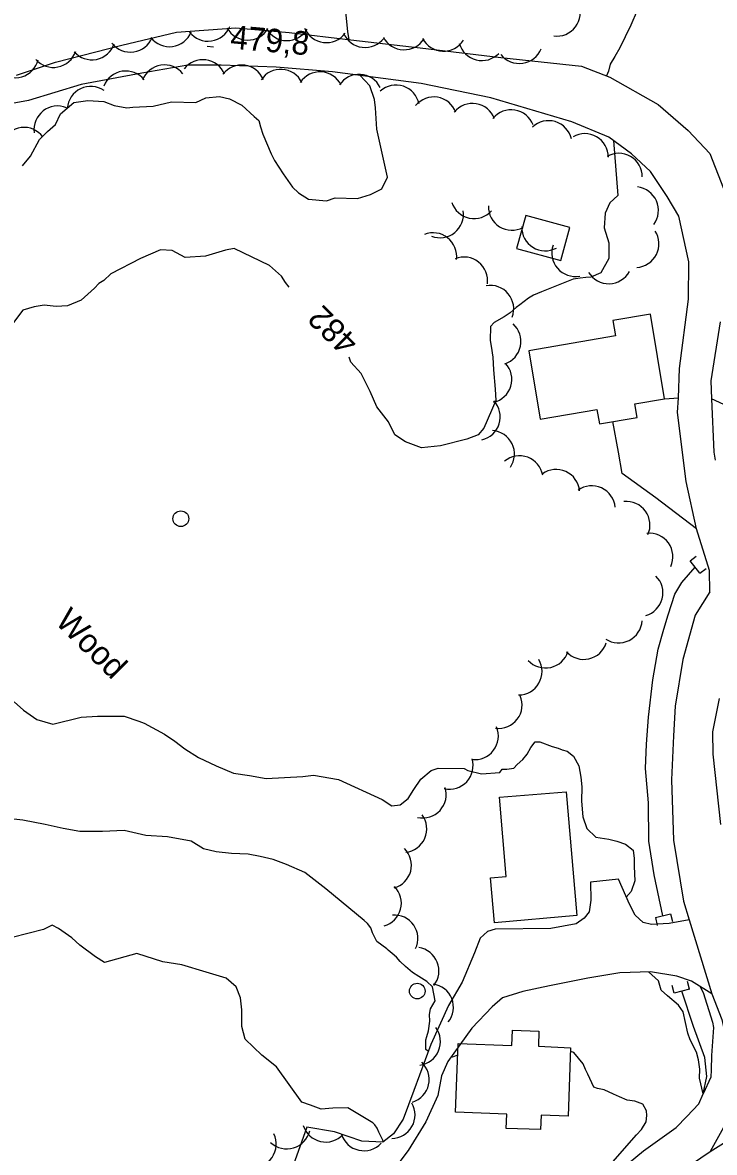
# Model space of a CAD drawing. Extents: x 642515 to 647219, y 6080136 to 6084356.
# Drawn here: x 643457.3 to 643545.5, y 6082088.1 to 6082232 of the extents above; entities that cross this region are included whole.
import ezdxf

# ---------------------------------------------------------------- set-up
doc = ezdxf.new("R2010")
doc.units = 0
for name, color, linetype in [('Level 1', 7, 'Continuous'), ('Level 19', 7, 'Continuous'), ('Level 2', 7, 'Continuous'), ('Level 21', 7, 'Continuous'), ('Level 26', 7, 'Continuous'), ('Level 3', 7, 'Continuous'), ('Level 31', 7, 'Continuous'), ('Level 36', 7, 'Continuous'), ('Level 4', 7, 'Continuous'), ('Level 44', 7, 'Continuous')]:
    doc.layers.add(name, color=color, linetype=linetype)

msp = doc.modelspace()

# ---------------------------------------------------------------- linework, layer by layer
at = {"layer": 'Level 1'}
for points in [[(643498.9, 6082229.87), (643498.75, 6082230.92), (643497.72, 6082241.02)], [(643457.28, 6082213.8), (643458.31, 6082215.02), (643459.46, 6082217.14), (643460.45, 6082218.16), (643461.5, 6082219.06), (643462.12, 6082220.42), (643463.82, 6082221.88), (643465.59, 6082222.13), (643467.63, 6082222), (643468.95, 6082221.5), (643470.59, 6082221.19), (643471.36, 6082221.27), (643473.95, 6082221.4), (643476.27, 6082221.93), (643479.36, 6082221.85), (643480.63, 6082222.48), (643482.4, 6082222.65), (643483.67, 6082222.35), (643485.22, 6082221.51), (643486.8, 6082220.1), (643487.39, 6082219.57), (643487.6, 6082218.77), (643487.89, 6082217.82), (643488.96, 6082215.34), (643489.41, 6082214.48), (643490.48, 6082212.77), (643491.7, 6082211.06), (643492.47, 6082210.37), (643493.73, 6082209.55), (643496.01, 6082209.35), (643497.13, 6082209.73), (643499.97, 6082209.64), (643501.65, 6082210.13), (643503.07, 6082210.85), (643503.8, 6082212.34), (643502.42, 6082218.46), (643502.27, 6082221.2), (643502.14, 6082222.24), (643501.56, 6082223.98), (643500.27, 6082225.33)]]:
    msp.add_lwpolyline(points, dxfattribs=at)
at = {"layer": 'Level 19'}
for points in [[(643539.11, 6082184.1), (643540.86, 6082184.22)], [(643549.08, 6082182.13), (643546.65, 6082183.38), (643545.1, 6082184.08)], [(643543.17, 6082167.54), (643537.99, 6082171.49), (643533.71, 6082174.56), (643533.23, 6082177.29), (643532.52, 6082181.19)], [(643542.24, 6082117.7), (643539.67, 6082117.24), (643537.45, 6082117.09), (643536.38, 6082117.36), (643535.35, 6082118.27), (643535.35, 6082118.27), (643534.62, 6082119.69), (643533.23, 6082122.86), (643529.68, 6082122.51), (643529.69, 6082120.21), (643529.49, 6082118.7), (643528.85, 6082117.9), (643527.84, 6082117.19), (643524.59, 6082116.58), (643517.5, 6082116.5), (643516.55, 6082116.2), (643515.62, 6082115.35), (643514.88, 6082113.49), (643513.29, 6082109.73), (643511.56, 6082106.77), (643509.33, 6082101.8), (643507.16, 6082095.95), (643505.8, 6082092.29), (643504.57, 6082090.41), (643503.18, 6082089.37), (643500.51, 6082089.47), (643497.04, 6082090.66), (643493.5, 6082091.25), (643491.76, 6082086.4)], [(643545.11, 6082108.27), (643542.55, 6082109.88), (643540.65, 6082110.51), (643537.29, 6082111.06), (643533.41, 6082110.94), (643529.31, 6082110.24), (643524.46, 6082109.3), (643521.02, 6082108.56), (643518.44, 6082107.74), (643517.13, 6082106.62), (643514.53, 6082103.89), (643511.5, 6082099.65), (643510.67, 6082097.79), (643510.21, 6082095.3), (643508.66, 6082091.95), (643506.45, 6082088.28), (643503.78, 6082084.8)]]:
    msp.add_lwpolyline(points, dxfattribs=at)
at = {"layer": 'Level 2'}
for points in [[(643539.59, 6082236.15), (643538.07, 6082235.83), (643537.44, 6082235.47), (643536.29, 6082234.36), (643535.6, 6082233.6), (643534.81, 6082231.71), (643534.08, 6082230.23), (643533.42, 6082228.83), (643532.75, 6082227.74), (643532.16, 6082226.75), (643531.96, 6082225.85), (643531.7, 6082225.26)], [(643532.61, 6082217.01), (643533.13, 6082210), (643532.13, 6082209.06), (643531.55, 6082207.74), (643531.4, 6082205.89), (643531.99, 6082203.99), (643532.02, 6082201.98), (643530.98, 6082200.16), (643529.71, 6082199.61), (643529.07, 6082199.58), (643528.35, 6082199.46), (643527.46, 6082199.33), (643525.56, 6082198.59), (643523.42, 6082197.75), (643522.39, 6082197.3), (643521.76, 6082196.94), (643520.67, 6082196.08), (643520.21, 6082195.74), (643519.43, 6082195.05), (643518.65, 6082194.53), (643517.39, 6082193.82), (643516.94, 6082193.32), (643516.87, 6082191.55), (643516.99, 6082190.83), (643517.23, 6082189.39), (643517.31, 6082187.79), (643517.52, 6082185.31), (643517.6, 6082183.87), (643516.09, 6082180.34), (643515.33, 6082179.5), (643513.9, 6082178.94), (643510.54, 6082178.12), (643508.13, 6082177.83), (643506.07, 6082178.61), (643504.72, 6082179.5), (643503.91, 6082181.15), (643502.43, 6082183.08), (643501.59, 6082185.04), (643500.42, 6082187.31), (643499.13, 6082188.77), (643498.91, 6082189.4)], [(643491.27, 6082198.35), (643490.81, 6082198.94), (643490.28, 6082199.71), (643488.75, 6082201.08), (643484.26, 6082203.25), (643483.14, 6082203.03), (643480.59, 6082202.26), (643478, 6082202.12), (643476.34, 6082203), (643474.87, 6082203.08), (643472.34, 6082201.99), (643468.56, 6082200.02), (643467.64, 6082199.17), (643467.01, 6082198.81), (643466.47, 6082198.22), (643464.77, 6082196.69), (643463.03, 6082195.95), (643461.58, 6082195.88), (643460.03, 6082196.04), (643458.75, 6082195.81), (643457.31, 6082195.41), (643455.88, 6082193.49)], [(643456.23, 6082145.48), (643457.42, 6082144.43), (643459.1, 6082143.23), (643461.15, 6082142.62), (643464.74, 6082143.53), (643466.84, 6082143.64), (643468.37, 6082143.64), (643470.23, 6082143.66), (643472.12, 6082143.03), (643472.78, 6082142.75), (643475.36, 6082141.36), (643476.7, 6082140.47), (643477.96, 6082139.5), (643479.72, 6082138.39), (643481.96, 6082137.3), (643484.19, 6082136.38), (643486.23, 6082136.09), (643488.35, 6082135.72), (643493.02, 6082135.96), (643494.38, 6082136.11), (643497.56, 6082135.56), (643503.11, 6082133.05), (643504.36, 6082132.23), (643505.41, 6082132.37), (643506.41, 6082133.14), (643507.16, 6082134.3), (643508.06, 6082135.63), (643509.37, 6082136.74), (643510.24, 6082137.03), (643513.56, 6082136.96), (643514.02, 6082136.71), (643515.78, 6082136.28), (643518.11, 6082136.48), (643518.41, 6082136.9), (643519.01, 6082136.89), (643519.89, 6082137.02), (643520.31, 6082137.48), (643521.05, 6082138.12), (643521.58, 6082138.79), (643522.06, 6082139.65), (643522.62, 6082140.36), (643523.19, 6082140.39), (643524.79, 6082139.8), (643525.53, 6082139.59), (643526.07, 6082139.34), (643526.68, 6082139.17), (643527.49, 6082138.54), (643528.16, 6082137.33), (643528.44, 6082135.86), (643528.54, 6082134.63), (643528.52, 6082132.82), (643528.7, 6082130.83), (643529.19, 6082129.34), (643530.34, 6082128.24), (643532.01, 6082127.96), (643533.03, 6082127.74), (643534.14, 6082127.35), (643535.11, 6082126.57), (643535.24, 6082125.53), (643535.22, 6082124.49), (643535.32, 6082122.65), (643534.86, 6082121.31), (643534.22, 6082120.6)], [(643509.02, 6082100.96), (643508.9, 6082100.99), (643508.69, 6082101.18), (643508.66, 6082101.74), (643508.7, 6082102.38), (643508.8, 6082102.83), (643509, 6082103.56), (643509.18, 6082104.76), (643509.13, 6082105.64), (643509.26, 6082106.36), (643509.85, 6082107.35), (643509.51, 6082109.17), (643508.79, 6082109.82), (643507.79, 6082110.48), (643506.99, 6082110.96), (643506.11, 6082111.75), (643505.39, 6082112.39), (643504.95, 6082112.93), (643504.4, 6082113.42), (643503.86, 6082113.83), (643503.69, 6082113.98), (643502.43, 6082114.95), (643501.88, 6082116.04), (643501.69, 6082116.67), (643501.26, 6082117.21), (643500.83, 6082117.59), (643495.94, 6082121.65), (643493.25, 6082123.74), (643490.94, 6082124.74), (643489.21, 6082125.37), (643487.58, 6082125.76), (643486.03, 6082126.08), (643483.93, 6082126.13), (643481.98, 6082126.35), (643480.35, 6082126.74), (643478.76, 6082127.7), (643475.75, 6082128.26), (643473, 6082128.43), (643470.22, 6082129.09), (643467.49, 6082128.94), (643464.58, 6082128.95), (643462.47, 6082129.32), (643460.18, 6082129.84), (643457.33, 6082130.41), (643456.19, 6082130.51)], [(643503.24, 6082089.42), (643503.21, 6082089.59), (643502.71, 6082090.64), (643502.49, 6082091.15), (643502.18, 6082091.57), (643501.93, 6082091.8), (643498.73, 6082093.74), (643496.84, 6082093.68), (643495.36, 6082093.57), (643494, 6082094.09), (643492.89, 6082094.47), (643489.63, 6082098.97), (643487.78, 6082100.46), (643485.66, 6082102.5), (643485.25, 6082104.08), (643485.22, 6082106.23), (643485.06, 6082107.74), (643484.5, 6082109.14), (643483.23, 6082110.27), (643480.69, 6082111.02), (643477.58, 6082111.97), (643475.15, 6082112.32), (643471.87, 6082113.42), (643467.75, 6082112.25), (643466.58, 6082112.99), (643464.57, 6082114.48), (643463.56, 6082115.38), (643461.88, 6082116.57), (643461.05, 6082117), (643459.96, 6082116.47), (643455.98, 6082115.46)], [(643543.6, 6082109.22), (643544.01, 6082108.45), (643545.22, 6082104.63), (643545.34, 6082103.99), (643545.08, 6082100.42), (643545.02, 6082098.58), (643544.99, 6082097.62), (643544.03, 6082095.51), (643543.55, 6082097.52), (643543.58, 6082098.64), (643543.43, 6082099.84), (643543.18, 6082100.82), (643542.37, 6082102.38), (643542.08, 6082103.24), (643541.49, 6082105.97), (643540.88, 6082106.82), (643539.49, 6082107.99), (643538.68, 6082108.71), (643538.33, 6082109.93), (643537.07, 6082111.06)], [(643512.73, 6082100.45), (643512.08, 6082100.2), (643511.92, 6082100.24)], [(643532.5, 6082086.86), (643535.54, 6082090.3), (643536.15, 6082090.97), (643536.74, 6082091.96), (643536.86, 6082092.76), (643536.79, 6082093.36), (643536.34, 6082094.21), (643535.31, 6082094.6), (643534.34, 6082094.71), (643533.35, 6082095.13), (643532.6, 6082095.49), (643531.41, 6082096.03), (643530.55, 6082096.18), (643530.1, 6082096.36), (643529.32, 6082098.04), (643529.01, 6082098.62), (643528.73, 6082099.32), (643527.53, 6082100.78), (643527.11, 6082100.9)]]:
    msp.add_lwpolyline(points, dxfattribs=at)
at = {"layer": 'Level 21'}
for points in [[(643456.54, 6082225.35), (643461.49, 6082226.99), (643469.96, 6082229.18), (643476.91, 6082230.81), (643484.49, 6082231.4), (643491.28, 6082230.78), (643499.12, 6082229.84), (643507.97, 6082228.84), (643518.25, 6082227.62), (643528.52, 6082226.49), (643532.14, 6082225.09), (643538.27, 6082221.59), (643542.12, 6082218.3), (643544.89, 6082215.35), (643546.61, 6082210.89)], [(643544.89, 6082159.51), (643544.81, 6082162.23), (643543.17, 6082167.54), (643541.85, 6082173.56), (643540.77, 6082182.35), (643540.86, 6082184.22), (643541.02, 6082187.96), (643542.14, 6082196.78), (643542.19, 6082201.57), (643540.92, 6082207.39), (643539.44, 6082209.88), (643537.3, 6082213.09), (643534.9, 6082215.33), (643532.01, 6082217.45), (643527.27, 6082219.4), (643516.97, 6082222.48), (643508.08, 6082224.3), (643496.8, 6082225.79), (643489.6, 6082226.39), (643482.62, 6082226.64), (643478.35, 6082226.62), (643472.5, 6082225.62), (643464.77, 6082224.16), (643458.05, 6082222.1), (643455.03, 6082221.58)], [(643546.2, 6082193.91), (643545.01, 6082186.38), (643545.1, 6082184.08), (643545.37, 6082177.31), (643545.57, 6082176.26)], [(643544.89, 6082159.51), (643544.89, 6082159.51), (643542.99, 6082156.53), (643541.45, 6082150.86), (643540.45, 6082144.93), (643540.23, 6082141.15), (643539.98, 6082135.54), (643540.26, 6082127.86), (643541.52, 6082120.07), (643542.24, 6082117.7), (643545.11, 6082108.27), (643546.4, 6082104.98), (643548.02, 6082097.79), (643547.95, 6082094.18), (643547.95, 6082094.18), (643547.24, 6082092.37), (643544.93, 6082088.17)], [(643546.28, 6082129.84), (643545.29, 6082138.8), (643545.25, 6082141.67), (643546.1, 6082145.89)], [(643541.23, 6082085.67), (643544.93, 6082088.17), (643548.64, 6082090.5), (643553.58, 6082092.66), (643559.74, 6082094.72), (643561.09, 6082095.08), (643564.2, 6082095.92), (643567.56, 6082096.77), (643571.32, 6082097.48), (643576.21, 6082098.3), (643577.93, 6082098.57), (643580.65, 6082098.83), (643582.56, 6082099.01), (643587.45, 6082099.31), (643591.67, 6082099.27)]]:
    msp.add_lwpolyline(points, dxfattribs=at)
at = {"layer": 'Level 26'}
for p, q in [((643542.35, 6082163.44), (643543.13, 6082164.06)), ((643543.61, 6082161.86), (643542.35, 6082163.44)), ((643543.61, 6082161.86), (643544.39, 6082162.48)), ((643537.93, 6082117.97), (643539.87, 6082118.45)), ((643537.93, 6082117.97), (643538.17, 6082116.99)), ((643539.87, 6082118.45), (643540.13, 6082117.49)), ((643540.32, 6082108.36), (643540.06, 6082109.34)), ((643542.26, 6082108.86), (643542.02, 6082109.84)), ((643542.26, 6082108.86), (643540.32, 6082108.36))]:
    msp.add_line(p, q, dxfattribs=at)
at = {"layer": 'Level 3'}
msp.add_line((643480.82, 6082229.04), (643481.62, 6082228.97), dxfattribs=at)
at = {"layer": 'Level 31'}
for points in [[(643525.88, 6082201.71), (643527.03, 6082205.93), (643521.41, 6082207.47), (643520.25, 6082203.26), (643525.88, 6082201.71)], [(643521.79, 6082190.22), (643523.25, 6082181.52), (643530.49, 6082182.74), (643530.8, 6082180.9), (643535.61, 6082181.71), (643535.32, 6082183.46), (643539.11, 6082184.1), (643537.29, 6082194.88), (643532.52, 6082194.08), (643532.85, 6082192.11), (643521.79, 6082190.22)], [(643526.56, 6082134.02), (643527.92, 6082118.23), (643517.41, 6082117.32), (643516.91, 6082123.06), (643518.93, 6082123.23), (643518.06, 6082133.33), (643526.56, 6082134.02)], [(643527.13, 6082101.37), (643526.82, 6082092.66), (643523.36, 6082092.78), (643523.3, 6082090.95), (643518.93, 6082091.11), (643519, 6082092.94), (643512.47, 6082093.17), (643512.78, 6082101.92), (643519.65, 6082101.68), (643519.72, 6082103.63), (643523.1, 6082103.51), (643523.03, 6082101.6), (643527.13, 6082101.37)]]:
    msp.add_lwpolyline(points, dxfattribs=at)
at = {"layer": 'Level 36'}
for centre in [(643477.46, 6082168.82), (643507.59, 6082108.61)]:
    msp.add_circle(centre, 1, dxfattribs=at)
at = {"layer": 'Level 4'}
for points in [[(643538.89, 6082118.21), (643537.78, 6082123.43), (643537.08, 6082127.73), (643537.05, 6082132.59), (643536.67, 6082136.99), (643536.82, 6082140.08), (643537.07, 6082143.54), (643537.61, 6082148.27), (643538.28, 6082152.2), (643539.02, 6082154.76), (643539.57, 6082156.57), (643540.39, 6082159.21), (643541.32, 6082160.68), (643542.99, 6082162.64)], [(643512.21, 6082063.48), (643515.58, 6082068.09), (643519.77, 6082072.51), (643523.19, 6082075.63), (643527.58, 6082080.18), (643532.25, 6082084.79), (643536.42, 6082088.24), (643540.58, 6082091.24), (643541.96, 6082092.61), (643543.45, 6082094.26), (643544.03, 6082095.51), (643544.47, 6082097.72), (643544.25, 6082100.13), (643542.8, 6082104.11), (643541.3, 6082108.62)]]:
    msp.add_lwpolyline(points, dxfattribs=at)
at = {"layer": 'Level 44'}
for centre, start, end in [((643525.37, 6082233.32), 262.6755, 22.6535), ((643480.94, 6082232.68), 218.0664, 338.0443), ((643471.04, 6082231.28), 218.0664, 338.0443), ((643475.99, 6082231.98), 218.0664, 338.0443), ((643485.98, 6082232.82), 209.2157, 329.1937), ((643490.98, 6082232.75), 209.2157, 329.1937), ((643496, 6082232.5), 202.8871, 322.8651), ((643500.96, 6082231.88), 202.8871, 322.8651), ((643505.92, 6082231.59), 207.8627, 327.8406), ((643466.12, 6082230.31), 221.2159, 341.1939), ((643510.92, 6082231.41), 207.8627, 327.8406), ((643515.83, 6082230.21), 195.8939, 315.8719), ((643520.61, 6082229.84), 217.962, 337.94), ((643456.37, 6082228.03), 226.0122, 345.9902), ((643461.22, 6082229.34), 221.2159, 341.1939), ((643480.25, 6082224.32), 22.2502, 142.2281), ((643470.45, 6082222.88), 38.8312, 158.8092), ((643475.39, 6082223.65), 38.8312, 158.8092), ((643485.2, 6082223.64), 22.2502, 142.2281), ((643490.19, 6082223.09), 26.3447, 146.3227), ((643495.18, 6082222.77), 26.3447, 146.3227), ((643500.17, 6082222.45), 26.3447, 146.3227), ((643465.98, 6082220.91), 55.6874, 175.6654), ((643504.88, 6082221.08), 11.8112, 131.7892), ((643461.74, 6082218.42), 67.8153, 187.7932), ((643509.69, 6082219.57), 20.682, 140.66), ((643514.62, 6082218.75), 20.682, 140.66), ((643519.55, 6082217.94), 20.682, 140.66), ((643457.48, 6082215.69), 36.9277, 156.9057), ((643524.31, 6082216.55), 13.3157, 133.2937), ((643528.94, 6082214.9), 359.8408, 119.8187), ((643533.26, 6082212.39), 359.8408, 119.8187), ((643535.32, 6082208.12), 323.4668, 83.4448), ((643514.83, 6082210.07), 198.1456, 318.1235), ((643519.65, 6082208.59), 178.2697, 298.2477), ((643510.49, 6082207.63), 248.4877, 8.4657), ((643523.9, 6082205.96), 178.2697, 298.2477), ((643509.61, 6082202.26), 351.9365, 111.9144), ((643535.39, 6082203.84), 273.1847, 33.1627), ((643527.73, 6082202.69), 160.6545, 280.6324), ((643513.55, 6082199.17), 351.9365, 111.9144), ((643531.99, 6082201.77), 211.1483, 331.1263), ((643516.88, 6082195.56), 339.815, 99.7929), ((643517.8, 6082191.41), 288.4462, 48.4241), ((643516.64, 6082186.58), 282.8605, 42.8385), ((643515.16, 6082181.8), 282.8605, 42.8385), ((643516.97, 6082177.06), 325.915, 85.8929), ((643520.62, 6082173.84), 9.75, 129.7279), ((643525.28, 6082172.1), 5.3555, 125.3334), ((643529.82, 6082170.01), 5.3555, 125.3334), ((643534.24, 6082168.01), 336.007, 95.985), ((643537.17, 6082163.96), 336.007, 95.985), ((643535.9, 6082159.37), 285.6174, 45.5953), ((643533.25, 6082155.99), 236.5864, 356.5643), ((643528.81, 6082153.89), 222.6899, 342.6679), ((643520.49, 6082149.35), 270.3232, 30.3011), ((643523.93, 6082152.79), 222.6899, 342.6679), ((643517.95, 6082145.09), 262.8306, 22.8086), ((643514.92, 6082141.11), 262.8306, 22.8086), ((643511.7, 6082137.34), 257.1171, 17.0951), ((643508.29, 6082133.68), 257.1171, 17.0951), ((643505.8, 6082129.29), 276.4371, 36.415), ((643503.85, 6082124.65), 285.205, 45.183), ((643502.57, 6082119.81), 285.205, 45.183), ((643504.67, 6082115.31), 334.6776, 94.6556), ((643507.35, 6082111.19), 321.6295, 81.6074), ((643509.19, 6082106.54), 321.6295, 81.6074), ((643507.54, 6082102.16), 276.9876, 36.9655), ((643506.11, 6082097.34), 287.1349, 47.1128), ((643504.31, 6082092.82), 270.3777, 30.3557), ((643486.61, 6082089.11), 265.6148, 25.5928), ((643490.96, 6082091.49), 226.7803, 346.7582), ((643495.92, 6082092.37), 197.2605, 317.2385), ((643500.79, 6082091.26), 197.2605, 317.2385)]:
    msp.add_arc(centre, 3, start, end, dxfattribs=at)

# ---------------------------------------------------------------- texts
at = {"layer": 'Level 2'}
msp.add_text('482', height=3, rotation=135.4489, dxfattribs=at).set_placement((643500.28, 6082191.53))
at = {"layer": 'Level 3'}
msp.add_text('479,8', height=3, rotation=355.0148, dxfattribs=at).set_placement((643483.69, 6082228.75))
at = {"layer": 'Level 44'}
msp.add_text('Wood', height=3, rotation=315.1749, dxfattribs=at).set_placement((643461.32, 6082155.57))

doc.saveas('drawing.dxf')
